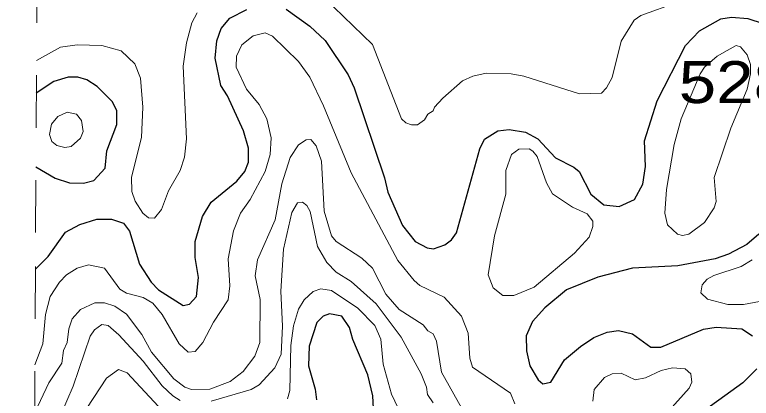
# Model space of a CAD drawing. Extents: x 577 to 602.9, y 7483.8 to 7511.6.
# Drawn here: x 577.049 to 578.455, y 7499.99 to 7500.722 of the extents above; entities that cross this region are included whole.
import ezdxf
from ezdxf.enums import TextEntityAlignment as Align

# ---------------------------------------------------------------- set-up
doc = ezdxf.new("R2010")
doc.units = 0
doc.header["$LTSCALE"] = 0.032
doc.linetypes.add('SHORT_DASHED', pattern=[2.7, 1.5, -1.2])
for name, color, linetype, lineweight in [('1', 7, 'Continuous', 25), ('2', 7, 'Continuous', 13), ('62', 7, 'SHORT_DASHED', 13)]:
    doc.layers.add(name, color=color, linetype=linetype, lineweight=lineweight)
doc.layers.add('61', color=7, linetype='Continuous')

msp = doc.modelspace()

# ---------------------------------------------------------------- linework, layer by layer
at = {"layer": '1'}
for points in [[(577.089, 7500.2366), (577.113, 7500.2608), (577.1466, 7500.3075), (577.1736, 7500.3218), (577.2062, 7500.3322), (577.234, 7500.3322), (577.2571, 7500.3242), (577.2682, 7500.3091), (577.2873, 7500.2463), (577.3096, 7500.2121), (577.3239, 7500.197), (577.3708, 7500.1676), (577.3827, 7500.1699), (577.3963, 7500.1843), (577.4002, 7500.2208), (577.3939, 7500.259), (577.3939, 7500.2892), (577.4074, 7500.3369), (577.4241, 7500.3648), (577.4734, 7500.4045), (577.4885, 7500.4228), (577.4957, 7500.4411), (577.4957, 7500.4673), (577.4861, 7500.5007), (577.4551, 7500.5675), (577.4424, 7500.5874), (577.432, 7500.6391), (577.4352, 7500.6725), (577.4432, 7500.6956), (577.4599, 7500.7154), (577.4925, 7500.7321)], [(577.5672, 7500.7329), (577.6125, 7500.7003), (577.642, 7500.6733), (577.6857, 7500.6073), (577.6968, 7500.5826), (577.7549, 7500.4109), (577.7612, 7500.3838), (577.7891, 7500.3202), (577.8137, 7500.2892), (577.836, 7500.2773), (577.8487, 7500.2757), (577.8702, 7500.2829), (577.8829, 7500.2924), (577.8924, 7500.3059), (577.937, 7500.4665), (577.9457, 7500.4848), (577.9712, 7500.5007), (577.9926, 7500.5031), (578.0236, 7500.4983), (578.0475, 7500.4856), (578.0809, 7500.449), (578.1159, 7500.4316), (578.1262, 7500.4228), (578.1485, 7500.3799), (578.1731, 7500.3592), (578.2026, 7500.356), (578.232, 7500.3695), (578.2479, 7500.399), (578.2527, 7500.4323), (578.2511, 7500.4816), (578.2749, 7500.558), (578.329, 7500.6637), (578.356, 7500.6916), (578.3963, 7500.7141), (578.4168, 7500.7173), (578.4478, 7500.7153), (578.4772, 7500.7052)], [(577.0899, 7500.4318), (577.1264, 7500.4104), (577.1537, 7500.4013), (577.1808, 7500.4005), (577.2006, 7500.4061), (577.2221, 7500.4292), (577.2253, 7500.4626), (577.2444, 7500.5127), (577.2444, 7500.5397), (577.2356, 7500.5564), (577.207, 7500.585), (577.1871, 7500.5977), (577.1696, 7500.6033), (577.1513, 7500.6033), (577.1243, 7500.5946), (577.0907, 7500.5726)], [(578.4689, 7500.3035), (578.4459, 7500.2837), (578.4109, 7500.2654), (578.3855, 7500.2566), (578.3147, 7500.2431), (578.228, 7500.2383), (578.162, 7500.2216), (578.1024, 7500.197), (578.061, 7500.1628), (578.0372, 7500.1365), (578.0252, 7500.1095), (578.026, 7500.0809), (578.0324, 7500.0523), (578.0483, 7500.0252), (578.057, 7500.0181), (578.0722, 7500.0212), (578.0984, 7500.0634), (578.1286, 7500.0888), (578.1541, 7500.1063), (578.1795, 7500.1167), (578.201, 7500.1198)], [(577.7366, 7499.9226), (577.7326, 7499.995), (577.7231, 7500.0348), (577.6944, 7500.1024), (577.6881, 7500.1254), (577.6738, 7500.1469), (577.6499, 7500.1517), (577.638, 7500.1469), (577.6261, 7500.135), (577.611, 7500.0896), (577.6102, 7500.0523), (577.6229, 7500.0077), (577.6253, 7499.9871)], [(578.201, 7500.1198), (578.228, 7500.1135), (578.263, 7500.088), (578.2821, 7500.088), (578.3632, 7500.1222), (578.3878, 7500.1262), (578.4363, 7500.123), (578.457, 7500.1095)], [(578.465, 7500.0467), (578.4387, 7500.0197), (578.3425, 7499.9505)]]:
    msp.add_lwpolyline(points, dxfattribs=at)
at = {"layer": '2'}
for points in [[(577.6396, 7500.7552), (577.7318, 7500.6653), (577.7875, 7500.5238), (577.7954, 7500.5158), (577.8066, 7500.5119), (577.8177, 7500.5119), (577.8312, 7500.5214), (577.8376, 7500.5325), (577.8479, 7500.5389), (577.8503, 7500.5461), (577.8662, 7500.5628), (577.9036, 7500.5962), (577.9235, 7500.6049), (577.9489, 7500.6105), (577.9966, 7500.6097), (578.0205, 7500.6049), (578.127, 7500.5715), (578.1692, 7500.5723), (578.1787, 7500.5826), (578.189, 7500.6025), (578.2065, 7500.6717), (578.2312, 7500.7115), (578.2439, 7500.721), (578.3147, 7500.7464)], [(577.091, 7500.6349), (577.137, 7500.6606), (577.1688, 7500.6645), (577.2157, 7500.6637), (577.2523, 7500.6534), (577.2786, 7500.6288), (577.2897, 7500.6009), (577.2937, 7500.5461), (577.2913, 7500.488), (577.2722, 7500.4125), (577.273, 7500.3846), (577.2794, 7500.3663), (577.2937, 7500.3433), (577.3048, 7500.3345), (577.3159, 7500.3337), (577.3295, 7500.3504), (577.343, 7500.3862), (577.3652, 7500.4252), (577.3732, 7500.4506), (577.3772, 7500.4856), (577.3708, 7500.624), (577.3772, 7500.6685), (577.3875, 7500.7067), (577.3978, 7500.7258)], [(577.088, 7500.0541), (577.1028, 7500.0944), (577.1084, 7500.1501), (577.1171, 7500.1843), (577.1346, 7500.2121), (577.1482, 7500.2256), (577.1688, 7500.2383), (577.1903, 7500.2447), (577.2205, 7500.2383), (577.2499, 7500.1986), (577.2627, 7500.1906), (577.2945, 7500.1827), (577.3128, 7500.1715), (577.331, 7500.1501), (577.3629, 7500.0944), (577.3804, 7500.0785), (577.3939, 7500.0793), (577.4082, 7500.0968), (577.4289, 7500.1357), (577.4567, 7500.1779), (577.4599, 7500.2049), (577.4567, 7500.2566), (577.467, 7500.3099), (577.4805, 7500.3433), (577.4988, 7500.3695), (577.5275, 7500.4228), (577.537, 7500.4554), (577.5386, 7500.4872), (577.5306, 7500.5238), (577.5155, 7500.5508), (577.4917, 7500.5803), (577.4718, 7500.6224), (577.4726, 7500.6431), (577.4829, 7500.6645), (577.5044, 7500.682), (577.5275, 7500.6876), (577.541, 7500.6812), (577.5911, 7500.6327), (577.6125, 7500.6033), (577.6388, 7500.5484), (577.6913, 7500.4204), (577.7803, 7500.2534), (577.8113, 7500.2153), (577.8225, 7500.2057), (577.8686, 7500.1835), (577.902, 7500.1469), (577.9147, 7500.1143), (577.9179, 7500.0666), (577.9227, 7500.0499), (577.995, 7499.9998), (578.0038, 7499.9799)], [(577.0876, 7499.9628), (577.1148, 7500.0197), (577.1394, 7500.057), (577.1426, 7500.0817), (577.1497, 7500.0968), (577.1529, 7500.123), (577.1593, 7500.1421), (577.1752, 7500.1596), (577.2022, 7500.1723), (577.2205, 7500.1723), (577.2404, 7500.166), (577.2627, 7500.1509), (577.2921, 7500.1119), (577.3104, 7500.0785), (577.3533, 7500.0276), (577.374, 7500.0117), (577.3867, 7500.0069), (577.4217, 7500.0077), (577.4607, 7500.022), (577.4853, 7500.0411), (577.5076, 7500.0705), (577.5171, 7500.0968), (577.5179, 7500.1787), (577.5084, 7500.224), (577.5124, 7500.2542), (577.5465, 7500.3306), (577.5593, 7500.3997), (577.5752, 7500.4498), (577.5911, 7500.4737), (577.6054, 7500.4832), (577.6141, 7500.484), (577.6245, 7500.4721), (577.6348, 7500.4427), (577.6396, 7500.3473), (577.6539, 7500.3003), (577.6626, 7500.2892), (577.7119, 7500.2574), (577.7318, 7500.2383), (577.7573, 7500.189), (577.7827, 7500.1596), (577.8288, 7500.1302), (577.8376, 7500.119), (577.8479, 7500.1135), (577.8543, 7500.0992), (577.8638, 7500.0403), (577.902, 7499.9719)], [(577.4241, 7499.9847), (577.5004, 7500.0069), (577.5155, 7500.0157), (577.5457, 7500.0483), (577.5577, 7500.0745), (577.5601, 7500.1278), (577.5569, 7500.1946), (577.5624, 7500.2749), (577.5783, 7500.3449), (577.5887, 7500.3632), (577.5982, 7500.3648), (577.607, 7500.3584), (577.6133, 7500.3465), (577.6269, 7500.2797), (577.6451, 7500.2495), (577.6626, 7500.2312), (577.6913, 7500.2129), (577.739, 7500.1707), (577.7867, 7500.1071), (577.8249, 7500.0371), (577.8352, 7500.0117), (577.8368, 7499.9974), (577.8479, 7499.9815)], [(578.4562, 7500.2542), (578.4355, 7500.2415), (578.3831, 7500.2248), (578.3703, 7500.2177), (578.3608, 7500.2065), (578.3584, 7500.1914), (578.3711, 7500.1795), (578.4101, 7500.1691), (578.4395, 7500.1691), (578.4976, 7500.1803)], [(577.8241, 7499.8805), (577.7684, 7499.9982), (577.7525, 7500.0554), (577.7477, 7500.1031), (577.7366, 7500.1294), (577.704, 7500.162), (577.6539, 7500.1962), (577.6332, 7500.1994), (577.6189, 7500.1938), (577.6014, 7500.1779), (577.5911, 7500.1604), (577.5815, 7500.1286), (577.576, 7500.0912), (577.5744, 7500.0053), (577.5696, 7499.9894)], [(577.137, 7499.9576), (577.1609, 7500.0133), (577.1935, 7500.1087), (577.2014, 7500.1206), (577.2157, 7500.131), (577.2277, 7500.1294), (577.2484, 7500.1111), (577.2945, 7500.061), (577.331, 7500.0141), (577.3509, 7499.995), (577.3652, 7499.9863)], [(577.3318, 7499.9656), (577.2643, 7500.0387), (577.2476, 7500.0451), (577.2245, 7500.0284), (577.1752, 7499.9529)], [(578.1525, 7499.9847), (578.1549, 7500.0069), (578.1747, 7500.03), (578.189, 7500.0371), (578.2065, 7500.0379), (578.2328, 7500.0252), (578.2527, 7500.0292), (578.2829, 7500.0435), (578.3043, 7500.0483), (578.3282, 7500.0467), (578.3393, 7500.0371), (578.3409, 7500.0212), (578.3362, 7500.0093), (578.298, 7499.9672)]]:
    msp.add_lwpolyline(points, dxfattribs=at)
for points in [[(578.4086, 7500.6542), (578.3894, 7500.6431), (578.3656, 7500.6224), (578.3568, 7500.6097), (578.321, 7500.5238), (578.3075, 7500.4745), (578.2932, 7500.3886), (578.29, 7500.3433), (578.2948, 7500.321), (578.3139, 7500.3035), (578.3234, 7500.3011), (578.3354, 7500.3035), (578.3656, 7500.3258), (578.3839, 7500.3536), (578.3878, 7500.3656), (578.3839, 7500.4117), (578.4157, 7500.5055), (578.4467, 7500.5803), (578.453, 7500.6097), (578.453, 7500.6272), (578.4467, 7500.6455), (578.4339, 7500.6607), (578.4261, 7500.6633)], [(577.1768, 7500.5206), (577.18, 7500.4991), (577.1752, 7500.4864), (577.1569, 7500.4705), (577.145, 7500.4689), (577.1299, 7500.4729), (577.1203, 7500.4801), (577.1156, 7500.4936), (577.1195, 7500.5135), (577.1315, 7500.5278), (577.1497, 7500.5365), (577.1672, 7500.5325)], [(578.038, 7500.4618), (578.0308, 7500.4665), (578.0109, 7500.4657), (577.9974, 7500.4554), (577.9863, 7500.4252), (577.9863, 7500.3799), (577.9648, 7500.3003), (577.9529, 7500.2256), (577.9624, 7500.201), (577.9807, 7500.1866), (578.0014, 7500.1866), (578.0403, 7500.2025), (578.1175, 7500.267), (578.1453, 7500.298), (578.1525, 7500.3178), (578.1525, 7500.3282), (578.1413, 7500.3425), (578.1135, 7500.3552), (578.0753, 7500.3807), (578.0642, 7500.4013), (578.0459, 7500.4514)]]:
    msp.add_lwpolyline(points, close=True, dxfattribs=at)
at = {"layer": '62'}
msp.add_lwpolyline([(577.0495, 7492.3992), (577.0523, 7492.9641), (577.0552, 7493.5289), (577.058, 7494.0937), (577.0609, 7494.6585), (577.0637, 7495.2233), (577.0666, 7495.7881), (577.0694, 7496.3529), (577.0723, 7496.9178), (577.0751, 7497.4826), (577.078, 7498.0474), (577.0808, 7498.6122), (577.0836, 7499.177), (577.0865, 7499.7418), (577.0893, 7500.3066), (577.0922, 7500.8714)], dxfattribs=at)

# ---------------------------------------------------------------- texts
at = {"layer": '61', "width": 1.2}
msp.add_text('528', height=0.08, dxfattribs=at).set_placement((578.4233, 7500.5536), align=Align.CENTER)

doc.saveas('drawing.dxf')
